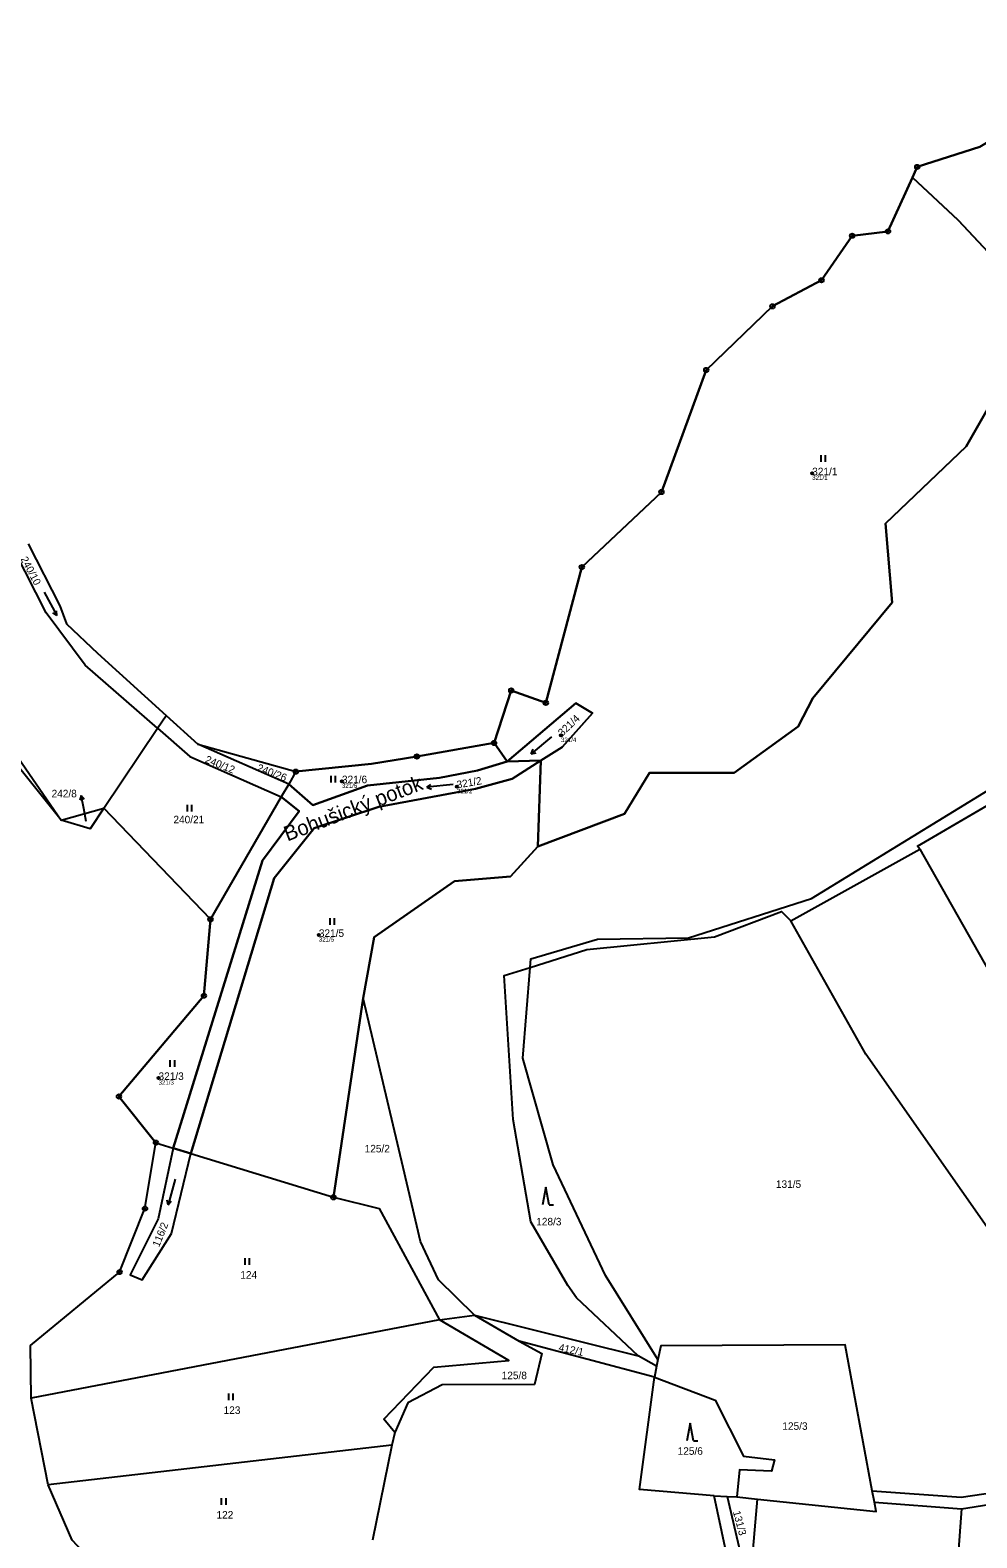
# Model space of a CAD drawing. Extents: x -680203 to -673936, y -1102717 to -1093650.
# Drawn here: x -678765.5 to -678551.8, y -1096595.8 to -1096255.1 of the extents above; entities that cross this region are included whole.
import ezdxf

# ---------------------------------------------------------------- set-up
doc = ezdxf.new("R2010")
doc.units = 0
for name, color, linetype in [('Definiční body', 7, 'Continuous'), ('Kresba - hranice', 7, 'Continuous'), ('SOxx01xx_ŽSp_násyp_plocha', 7, 'Continuous'), ('SOxx02xx_Koleje_param další_Popis10', 7, 'Continuous'), ('SOxx02xx_Staničení_Popis10', 7, 'Continuous'), ('SOxxxxxx_Koleje_hlavní_body_Popis10', 7, 'Continuous'), ('SOxxxxxx_Osa_bod_P', 7, 'Continuous'), ('x_prac', 7, 'Continuous')]:
    doc.layers.add(name, color=color, linetype=linetype)

msp = doc.modelspace()

# ---------------------------------------------------------------- linework, layer by layer
at = {"layer": 'Definiční body'}
for centre in [(-678588.93, -1096355.24), (-678645.65, -1096414.45), (-678695.11, -1096424.82), (-678669.12, -1096426.03), (-678700.32, -1096459.55), (-678736.52, -1096491.88)]:
    msp.add_circle(centre, 0.25, dxfattribs=at)
at = {"layer": 'Kresba - hranice'}
msp.add_lwpolyline([(-678551.11, -1096281.43), (-678565.22, -1096286), (-678566.29, -1096288.36), (-678571.82, -1096300.57), (-678579.9, -1096301.56), (-678586.83, -1096311.61), (-678597.9, -1096317.5), (-678612.86, -1096331.89), (-678622.97, -1096359.46), (-678640.94, -1096376.42), (-678649.07, -1096407.1), (-678656.89, -1096404.31), (-678660.76, -1096416.16), (-678678.19, -1096419.22), (-678688.41, -1096420.89), (-678705.51, -1096422.64), (-678707.14, -1096425.46), (-678708.81, -1096428.34), (-678724.8, -1096456), (-678726.28, -1096473.27), (-678745.47, -1096496.04), (-678737.11, -1096506.47), (-678733.19, -1096507.68), (-678729.22, -1096508.9), (-678697.03, -1096518.82), (-678690.31, -1096473.81), (-678687.86, -1096460.04), (-678669.7, -1096447.37), (-678657.03, -1096446.33), (-678650.87, -1096439.57), (-678631.34, -1096432.17), (-678625.66, -1096422.91), (-678606.52, -1096422.91), (-678592.12, -1096412.42), (-678588.76, -1096406.04), (-678570.87, -1096384.43), (-678572.36, -1096366.55), (-678554.15, -1096349.17), (-678536.69, -1096318.57)], dxfattribs=at)
at = {"layer": 'SOxx01xx_ŽSp_násyp_plocha'}
for points in [[(-678536.69, -1096318.57), (-678519.5, -1096304.2), (-678485.38, -1096295.77), (-678475.74, -1096281.39), (-678499.46, -1096267.43), (-678521.32, -1096260.01), (-678536.96, -1096255.1), (-678535.56, -1096262.65), (-678537.28, -1096273.29), (-678551.11, -1096281.43), (-678565.22, -1096286), (-678566.29, -1096288.36), (-678555.97, -1096298.06)], [(-678657.84, -1096420.34), (-678642.33, -1096407.15), (-678638.56, -1096409.43), (-678645.41, -1096417.08), (-678650.19, -1096420.12), (-678650.87, -1096439.57), (-678631.34, -1096432.17), (-678625.66, -1096422.91), (-678606.52, -1096422.91), (-678592.12, -1096412.42), (-678588.76, -1096406.04), (-678570.87, -1096384.43), (-678572.36, -1096366.55), (-678554.15, -1096349.17), (-678536.69, -1096318.57), (-678555.97, -1096298.06), (-678566.29, -1096288.36), (-678571.82, -1096300.57), (-678579.9, -1096301.56), (-678586.83, -1096311.61), (-678597.9, -1096317.5), (-678612.86, -1096331.89), (-678622.97, -1096359.46), (-678640.94, -1096376.42), (-678649.07, -1096407.1), (-678656.89, -1096404.31), (-678660.76, -1096416.16)], [(-678650.19, -1096420.12), (-678645.41, -1096417.08), (-678638.56, -1096409.43), (-678642.33, -1096407.15), (-678657.84, -1096420.34)], [(-678707.14, -1096425.46), (-678701.66, -1096430.18), (-678689.33, -1096425.78), (-678673.11, -1096424.07), (-678664.52, -1096422.38), (-678657.84, -1096420.34), (-678660.76, -1096416.16), (-678678.19, -1096419.22), (-678688.41, -1096420.89), (-678705.51, -1096422.64)], [(-678686.78, -1096430.58), (-678664.95, -1096426.49), (-678656.66, -1096424.24), (-678650.19, -1096420.12), (-678657.84, -1096420.34), (-678664.52, -1096422.38), (-678673.11, -1096424.07), (-678689.33, -1096425.78), (-678701.66, -1096430.18), (-678707.14, -1096425.46), (-678708.81, -1096428.34), (-678704.79, -1096431.6), (-678713.02, -1096442.71), (-678733.19, -1096507.68), (-678729.22, -1096508.9), (-678710.39, -1096446.69), (-678701.41, -1096435.42)], [(-678697.03, -1096518.82), (-678690.31, -1096473.81), (-678687.86, -1096460.04), (-678669.7, -1096447.37), (-678657.03, -1096446.33), (-678650.87, -1096439.57), (-678650.19, -1096420.12), (-678656.66, -1096424.24), (-678664.95, -1096426.49), (-678686.78, -1096430.58), (-678701.41, -1096435.42), (-678710.39, -1096446.69), (-678729.22, -1096508.9)], [(-678724.8, -1096456), (-678726.28, -1096473.27), (-678745.47, -1096496.04), (-678737.11, -1096506.47), (-678733.19, -1096507.68), (-678713.02, -1096442.71), (-678704.79, -1096431.6), (-678708.81, -1096428.34)]]:
    msp.add_lwpolyline(points, close=True, dxfattribs=at)
at = {"layer": 'SOxx02xx_Koleje_param další_Popis10'}
for centre, radius in [((-678565.22, -1096286), 0.5), ((-678565.22, -1096286), 0.0303), ((-678571.82, -1096300.57), 0.5), ((-678579.9, -1096301.56), 0.5), ((-678579.9, -1096301.56), 0.0303), ((-678571.82, -1096300.57), 0.0303), ((-678586.83, -1096311.61), 0.5), ((-678586.83, -1096311.61), 0.0303), ((-678597.9, -1096317.5), 0.5), ((-678597.9, -1096317.5), 0.0303), ((-678612.86, -1096331.89), 0.5), ((-678612.86, -1096331.89), 0.0303), ((-678622.97, -1096359.46), 0.5), ((-678622.97, -1096359.46), 0.0303), ((-678640.94, -1096376.42), 0.5), ((-678640.94, -1096376.42), 0.0303), ((-678656.89, -1096404.31), 0.5), ((-678656.89, -1096404.31), 0.0303), ((-678649.07, -1096407.1), 0.5), ((-678649.07, -1096407.1), 0.0303), ((-678660.76, -1096416.16), 0.5), ((-678678.19, -1096419.22), 0.5), ((-678678.19, -1096419.22), 0.0303), ((-678660.76, -1096416.16), 0.0303), ((-678705.51, -1096422.64), 0.5), ((-678705.51, -1096422.64), 0.0303), ((-678724.8, -1096456), 0.5), ((-678724.8, -1096456), 0.0303), ((-678726.28, -1096473.27), 0.5), ((-678726.28, -1096473.27), 0.0303), ((-678745.47, -1096496.04), 0.5), ((-678745.47, -1096496.04), 0.0303), ((-678737.11, -1096506.47), 0.5), ((-678737.11, -1096506.47), 0.5), ((-678737.11, -1096506.47), 0.0303), ((-678737.11, -1096506.47), 0.0303), ((-678739.58, -1096521.37), 0.5), ((-678739.58, -1096521.37), 0.0303), ((-678697.03, -1096518.82), 0.5), ((-678697.03, -1096518.82), 0.5), ((-678697.03, -1096518.82), 0.0303), ((-678697.03, -1096518.82), 0.0303), ((-678745.32, -1096535.71), 0.5), ((-678745.32, -1096535.71), 0.0303)]:
    msp.add_circle(centre, radius, dxfattribs=at)
at = {"layer": 'SOxx02xx_Staničení_Popis10'}
for p, q in [((-678753.99, -1096428), (-678754.29, -1096429.08)), ((-678753.42, -1096430.95), (-678753.99, -1096428)), ((-678753.99, -1096428), (-678753.31, -1096428.89)), ((-678752.84, -1096433.93), (-678753.42, -1096430.95))]:
    msp.add_line(p, q, dxfattribs=at)
at = {"layer": 'SOxxxxxx_Koleje_hlavní_body_Popis10'}
for p, q in [((-678586.93, -1096352.62), (-678586.93, -1096351.12)), ((-678585.93, -1096352.62), (-678585.93, -1096351.12)), ((-678762.34, -1096382.08), (-678759.52, -1096387.38)), ((-678759.52, -1096387.38), (-678760.42, -1096386.75)), ((-678759.52, -1096387.38), (-678759.54, -1096386.28)), ((-678647.76, -1096414.74), (-678652.36, -1096418.59)), ((-678652.36, -1096418.59), (-678651.93, -1096417.58)), ((-678652.36, -1096418.59), (-678651.29, -1096418.35)), ((-678697.53, -1096425.07), (-678697.53, -1096423.57)), ((-678696.53, -1096425.07), (-678696.53, -1096423.57)), ((-678669.97, -1096425.54), (-678675.94, -1096426.17)), ((-678675.94, -1096426.17), (-678675.02, -1096425.57)), ((-678675.94, -1096426.17), (-678674.92, -1096426.56)), ((-678729.97, -1096431.61), (-678729.97, -1096430.11)), ((-678728.97, -1096431.61), (-678728.97, -1096430.11)), ((-678697.78, -1096457.27), (-678697.78, -1096455.77)), ((-678696.78, -1096457.27), (-678696.78, -1096455.77)), ((-678733.88, -1096489.33), (-678733.88, -1096487.83)), ((-678732.88, -1096489.33), (-678732.88, -1096487.83)), ((-678732.79, -1096514.71), (-678734.34, -1096520.5)), ((-678649.09, -1096516.51), (-678649.84, -1096520.51)), ((-678648.34, -1096520.51), (-678649.09, -1096516.51)), ((-678734.34, -1096520.5), (-678734.57, -1096519.43)), ((-678734.34, -1096520.5), (-678733.6, -1096519.69)), ((-678648.34, -1096520.51), (-678647.34, -1096520.51)), ((-678716.99, -1096534.07), (-678716.99, -1096532.57)), ((-678715.99, -1096534.07), (-678715.99, -1096532.57)), ((-678720.68, -1096564.63), (-678720.68, -1096563.13)), ((-678719.68, -1096564.63), (-678719.68, -1096563.13)), ((-678616.47, -1096569.86), (-678617.22, -1096573.86)), ((-678615.72, -1096573.86), (-678616.47, -1096569.86)), ((-678615.72, -1096573.86), (-678614.72, -1096573.86)), ((-678722.29, -1096588.28), (-678722.29, -1096586.78)), ((-678721.29, -1096588.28), (-678721.29, -1096586.78))]:
    msp.add_line(p, q, dxfattribs=at)
at = {"layer": 'x_prac'}
for p, q in [((-678765.97, -1096371.18), (-678758.83, -1096385.21)), ((-678736.76, -1096412.84), (-678753.06, -1096398.59)), ((-678736.76, -1096412.84), (-678734.81, -1096409.94)), ((-678734.81, -1096409.94), (-678727.66, -1096416.41)), ((-678748.89, -1096430.92), (-678736.76, -1096412.84)), ((-678736.76, -1096412.84), (-678729.44, -1096419.24)), ((-678729.44, -1096419.24), (-678708.81, -1096428.34)), ((-678707.14, -1096425.46), (-678727.66, -1096416.41)), ((-678727.66, -1096416.41), (-678705.51, -1096422.64)), ((-678660.76, -1096416.16), (-678657.84, -1096420.34)), ((-678705.51, -1096422.64), (-678707.14, -1096425.46)), ((-678705.51, -1096422.64), (-678707.14, -1096425.46)), ((-678650.19, -1096420.12), (-678657.84, -1096420.34)), ((-678650.19, -1096420.12), (-678650.87, -1096439.57)), ((-678707.14, -1096425.46), (-678708.81, -1096428.34)), ((-678707.14, -1096425.46), (-678708.81, -1096428.34)), ((-678708.81, -1096428.34), (-678724.8, -1096456)), ((-678708.81, -1096428.34), (-678724.8, -1096456)), ((-678758.5, -1096433.63), (-678748.89, -1096430.92)), ((-678724.8, -1096456), (-678748.89, -1096430.92)), ((-678593.73, -1096456.38), (-678564.65, -1096440.19)), ((-678690.31, -1096473.81), (-678697.03, -1096518.82)), ((-678690.31, -1096473.81), (-678697.03, -1096518.82)), ((-678737.11, -1096506.47), (-678733.19, -1096507.68)), ((-678737.11, -1096506.47), (-678733.19, -1096507.68)), ((-678733.19, -1096507.68), (-678736.61, -1096523.7)), ((-678729.22, -1096508.9), (-678733.19, -1096507.68)), ((-678729.22, -1096508.9), (-678733.19, -1096507.68)), ((-678733.61, -1096527.01), (-678729.22, -1096508.9)), ((-678729.22, -1096508.9), (-678697.03, -1096518.82)), ((-678729.22, -1096508.9), (-678697.03, -1096518.82)), ((-678673.11, -1096546.53), (-678765.28, -1096564.2)), ((-678673.11, -1096546.53), (-678665.18, -1096545.48)), ((-678665.18, -1096545.48), (-678628.19, -1096554.6)), ((-678665.18, -1096545.48), (-678655.13, -1096551.35)), ((-678624.53, -1096559.46), (-678655.13, -1096551.35)), ((-678624.12, -1096556.96), (-678628.19, -1096554.6)), ((-678623.8, -1096555.44), (-678624.12, -1096556.96)), ((-678624.12, -1096556.96), (-678624.53, -1096559.46)), ((-678761.47, -1096583.81), (-678765.28, -1096564.2)), ((-678761.47, -1096583.81), (-678765.28, -1096564.2)), ((-678683.14, -1096571.98), (-678683.81, -1096574.81)), ((-678683.81, -1096574.81), (-678761.47, -1096583.81)), ((-678683.81, -1096574.81), (-678688.24, -1096596.3)), ((-678611.08, -1096586.28), (-678608.1, -1096586.4)), ((-678574.9, -1096587.7), (-678575.37, -1096585.16)), ((-678608.1, -1096586.4), (-678605.94, -1096586.52)), ((-678608.1, -1096586.4), (-678603.07, -1096608.08)), ((-678605.94, -1096586.52), (-678601.27, -1096587)), ((-678603.07, -1096608.08), (-678601.27, -1096587)), ((-678574.9, -1096587.7), (-678555.24, -1096589.24))]:
    msp.add_line(p, q, dxfattribs=at)
for points in [[(-678566.29, -1096288.36), (-678565.22, -1096286), (-678551.11, -1096281.43), (-678537.28, -1096273.29), (-678535.56, -1096262.65), (-678536.96, -1096255.1)], [(-678566.29, -1096288.36), (-678565.22, -1096286), (-678551.11, -1096281.43), (-678537.28, -1096273.29), (-678535.56, -1096262.65), (-678536.96, -1096255.1)], [(-678660.76, -1096416.16), (-678656.89, -1096404.31), (-678649.07, -1096407.1), (-678640.94, -1096376.42), (-678622.97, -1096359.46), (-678612.86, -1096331.89), (-678597.9, -1096317.5), (-678586.83, -1096311.61), (-678579.9, -1096301.56), (-678571.82, -1096300.57), (-678566.29, -1096288.36)], [(-678660.76, -1096416.16), (-678656.89, -1096404.31), (-678649.07, -1096407.1), (-678640.94, -1096376.42), (-678622.97, -1096359.46), (-678612.86, -1096331.89), (-678597.9, -1096317.5), (-678586.83, -1096311.61), (-678579.9, -1096301.56), (-678571.82, -1096300.57), (-678566.29, -1096288.36)], [(-678536.69, -1096318.57), (-678555.97, -1096298.06), (-678566.29, -1096288.36)], [(-678536.69, -1096318.57), (-678554.15, -1096349.17), (-678572.36, -1096366.55), (-678570.87, -1096384.43), (-678588.76, -1096406.04), (-678592.12, -1096412.42), (-678606.52, -1096422.91), (-678625.66, -1096422.91), (-678631.34, -1096432.17), (-678650.87, -1096439.57)], [(-678536.69, -1096318.57), (-678554.15, -1096349.17), (-678572.36, -1096366.55), (-678570.87, -1096384.43), (-678588.76, -1096406.04), (-678592.12, -1096412.42), (-678606.52, -1096422.91), (-678625.66, -1096422.91), (-678631.34, -1096432.17), (-678650.87, -1096439.57)], [(-678652.64, -1096466.88), (-678652.49, -1096464.96), (-678637.42, -1096460.52), (-678616.84, -1096460.16), (-678589.11, -1096451.31), (-678547.88, -1096426.01), (-678523.99, -1096413.04), (-678504.95, -1096396.89), (-678459.08, -1096334.24), (-678386.81, -1096379.72)], [(-678753.06, -1096398.59), (-678761.93, -1096386.72), (-678768.95, -1096372.81)], [(-678758.83, -1096385.21), (-678757.29, -1096389.23), (-678750.34, -1096395.88), (-678734.81, -1096409.94)], [(-678657.84, -1096420.34), (-678642.33, -1096407.15), (-678638.56, -1096409.43), (-678645.41, -1096417.08), (-678650.19, -1096420.12)], [(-678758.5, -1096433.63), (-678770.54, -1096418.57), (-678788.33, -1096412.06)], [(-678788.33, -1096412.06), (-678769.77, -1096417.15), (-678758.5, -1096433.63)], [(-678705.51, -1096422.64), (-678688.41, -1096420.89), (-678678.19, -1096419.22), (-678660.76, -1096416.16)], [(-678705.51, -1096422.64), (-678688.41, -1096420.89), (-678678.19, -1096419.22), (-678660.76, -1096416.16)], [(-678729.22, -1096508.9), (-678710.39, -1096446.69), (-678701.41, -1096435.42), (-678686.78, -1096430.58), (-678664.95, -1096426.49), (-678656.66, -1096424.24), (-678650.19, -1096420.12)], [(-678657.84, -1096420.34), (-678664.52, -1096422.38), (-678673.11, -1096424.07), (-678689.33, -1096425.78), (-678701.66, -1096430.18), (-678707.14, -1096425.46)], [(-678564.65, -1096440.19), (-678565.12, -1096439.44), (-678537.28, -1096423.24), (-678528.22, -1096428.9), (-678521, -1096437.15), (-678515.43, -1096443.39), (-678503.07, -1096453.1), (-678490.3, -1096459.42), (-678476.55, -1096461.95), (-678453.58, -1096493.66)], [(-678708.81, -1096428.34), (-678704.79, -1096431.6), (-678713.02, -1096442.71), (-678733.19, -1096507.68)], [(-678748.89, -1096430.92), (-678751.97, -1096435.53), (-678758.5, -1096433.63)], [(-678650.87, -1096439.57), (-678657.03, -1096446.33), (-678669.7, -1096447.37), (-678687.86, -1096460.04), (-678690.31, -1096473.81)], [(-678650.87, -1096439.57), (-678657.03, -1096446.33), (-678669.7, -1096447.37), (-678687.86, -1096460.04), (-678690.31, -1096473.81)], [(-678564.65, -1096440.19), (-678546.33, -1096472.47), (-678484.56, -1096563.65), (-678479.11, -1096567.74), (-678478.22, -1096571.21)], [(-678737.11, -1096506.47), (-678745.47, -1096496.04), (-678726.28, -1096473.27), (-678724.8, -1096456)], [(-678737.11, -1096506.47), (-678745.47, -1096496.04), (-678726.28, -1096473.27), (-678724.8, -1096456)], [(-678652.64, -1096466.88), (-678639.85, -1096462.83), (-678610.99, -1096459.97), (-678595.83, -1096454.22), (-678593.73, -1096456.38)], [(-678511.3, -1096580.09), (-678576.81, -1096486.46), (-678593.73, -1096456.38)], [(-678628.19, -1096554.6), (-678642.12, -1096541.55), (-678644.09, -1096538.73), (-678652.49, -1096524.36), (-678656.48, -1096501.2), (-678658.49, -1096468.73), (-678652.64, -1096466.88)], [(-678623.8, -1096555.44), (-678635.58, -1096536.48), (-678647.4, -1096511.45), (-678654.28, -1096487.34), (-678652.64, -1096466.88)], [(-678665.18, -1096545.48), (-678673.33, -1096537.44), (-678677.39, -1096528.82), (-678681.27, -1096512.1), (-678690.31, -1096473.81)], [(-678765.28, -1096564.2), (-678765.44, -1096552.31), (-678745.32, -1096535.71), (-678739.58, -1096521.37), (-678737.11, -1096506.47)], [(-678765.28, -1096564.2), (-678765.44, -1096552.31), (-678745.32, -1096535.71), (-678739.58, -1096521.37), (-678737.11, -1096506.47)], [(-678697.03, -1096518.82), (-678686.68, -1096521.37), (-678673.11, -1096546.53)], [(-678736.61, -1096523.7), (-678742.96, -1096536.32), (-678740.21, -1096537.45), (-678733.61, -1096527.01)], [(-678683.14, -1096571.98), (-678685.67, -1096568.97), (-678674.33, -1096557.22), (-678657.46, -1096555.68), (-678673.11, -1096546.53)], [(-678655.13, -1096551.35), (-678649.99, -1096554.1), (-678651.65, -1096561.1), (-678672.45, -1096561.16), (-678680.23, -1096565.24), (-678683.14, -1096571.98)], [(-678575.37, -1096585.16), (-678581.51, -1096552.13), (-678623.13, -1096552.34), (-678623.8, -1096555.44)], [(-678611.08, -1096586.28), (-678627.9, -1096584.82), (-678624.53, -1096559.46)], [(-678624.53, -1096559.46), (-678610.81, -1096564.68), (-678604.46, -1096577.31), (-678597.47, -1096578.15), (-678598.13, -1096580.68), (-678605.38, -1096580.38), (-678605.94, -1096586.52)], [(-678555.24, -1096589.24), (-678511.11, -1096582.18), (-678491.42, -1096582.29), (-678480.18, -1096577.88)], [(-678575.37, -1096585.16), (-678555.26, -1096586.59), (-678511.3, -1096580.09)], [(-678743.37, -1096609.77), (-678756.03, -1096596.27), (-678761.47, -1096583.81)], [(-678743.37, -1096609.77), (-678756.03, -1096596.27), (-678761.47, -1096583.81)], [(-678603.71, -1096664.94), (-678605.57, -1096660.49), (-678605.34, -1096613.13), (-678611.08, -1096586.28)], [(-678601.27, -1096587), (-678574.51, -1096589.77), (-678574.9, -1096587.7)], [(-678555.24, -1096589.24), (-678561.16, -1096669.76), (-678563.32, -1096694.98)]]:
    msp.add_lwpolyline(points, dxfattribs=at)

# ---------------------------------------------------------------- texts
at = {"layer": 'Definiční body'}
for s, p in [('321/1', (-678588.93, -1096356.73)), ('321/4', (-678645.65, -1096415.94)), ('321/6', (-678695.11, -1096426.31)), ('321/2', (-678669.12, -1096427.52)), ('321/5', (-678700.32, -1096461.04)), ('321/3', (-678736.52, -1096493.37))]:
    msp.add_text(s, height=1, dxfattribs=at).set_placement(p)
at = {"layer": 'SOxx02xx_Staničení_Popis10'}
msp.add_text('Bohušický potok', height=3.4, rotation=21, dxfattribs=at).set_placement((-678707.43, -1096438.44))
at = {"layer": 'SOxxxxxx_Osa_bod_P'}
for s, p in [('321/1', (-678588.93, -1096355.67)), ('321/6', (-678695.11, -1096425.25)), ('242/8', (-678760.67, -1096428.44)), ('240/21', (-678733.16, -1096434.31)), ('321/5', (-678700.32, -1096459.98)), ('321/3', (-678736.52, -1096492.3)), ('125/2', (-678689.98, -1096508.67)), ('131/5', (-678597.12, -1096516.69)), ('128/3', (-678651.24, -1096525.16)), ('124', (-678718.06, -1096537.2)), ('125/8', (-678659.04, -1096559.91)), ('123', (-678721.83, -1096567.76)), ('125/3', (-678595.67, -1096571.35)), ('125/6', (-678619.31, -1096576.99)), ('122', (-678723.43, -1096591.41))]:
    msp.add_text(s, height=1.7, dxfattribs=at).set_placement(p)
for s, rotation, p in [('240/10', 298, (-678767.73, -1096374.57)), ('321/4', 44, (-678645.35, -1096414.76)), ('240/12', 338, (-678726.16, -1096420.51)), ('240/26', 339, (-678714.45, -1096422.41)), ('321/2', 10, (-678669.05, -1096426.45)), ('116/2', 68, (-678736.4, -1096530.17)), ('412/1', 348, (-678646.29, -1096553.5)), ('131/3', 285, (-678606.85, -1096589.88))]:
    msp.add_text(s, height=1.7, rotation=rotation, dxfattribs=at).set_placement(p)

doc.saveas('drawing.dxf')
